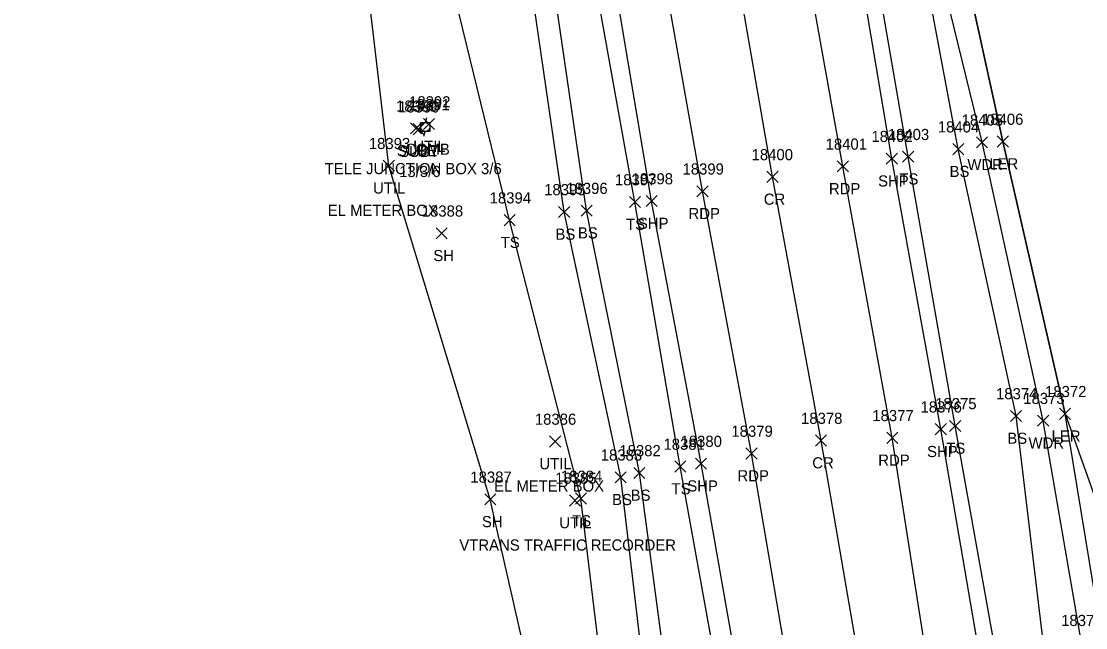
# Model space of a CAD drawing. Extents: x 1439173 to 1457902, y 641926 to 659889.
# Drawn here: x 1445421.8 to 1445613.1, y 658740.4 to 658849.3 of the extents above; entities that cross this region are included whole.
import ezdxf

# ---------------------------------------------------------------- set-up
doc = ezdxf.new("R2010")
doc.units = 0
for name, color, linetype in [('L_A', 7, 'Continuous'), ('L_I', 7, 'Continuous'), ('L_TIC', 7, 'Continuous'), ('LARO', 7, 'Continuous'), ('LAWA', 7, 'Continuous'), ('LELB', 7, 'Continuous'), ('LSOGP', 7, 'Continuous'), ('P_A', 7, 'Continuous'), ('P_I', 7, 'Continuous'), ('P_TIC', 7, 'Continuous'), ('PET', 7, 'Continuous'), ('PRC', 7, 'Continuous'), ('PSP', 7, 'Continuous'), ('U_A', 7, 'Continuous'), ('U_C', 7, 'Continuous'), ('U_I', 7, 'Continuous'), ('U_TIC', 7, 'Continuous'), ('UDEFAULT', 7, 'Continuous'), ('UP', 7, 'Continuous')]:
    doc.layers.add(name, color=color, linetype=linetype)

msp = doc.modelspace()

# ---------------------------------------------------------------- linework, layer by layer
at = {"layer": 'L_TIC'}
for points in [[(1445589.15, 658825.37), (1445591.15, 658827.37)], [(1445591.15, 658825.37), (1445589.15, 658827.37)], [(1445593.43, 658826.6), (1445595.43, 658828.6)], [(1445595.43, 658826.6), (1445593.43, 658828.6)], [(1445597.15, 658826.75), (1445599.15, 658828.75)], [(1445599.15, 658826.75), (1445597.15, 658828.75)], [(1445580.16, 658824.01), (1445582.16, 658826.01)], [(1445582.16, 658824.01), (1445580.16, 658826.01)], [(1445531.06, 658815.87), (1445533.06, 658817.87)], [(1445533.06, 658815.87), (1445531.06, 658817.87)], [(1445518.33, 658814.1), (1445520.33, 658816.1)], [(1445520.33, 658814.1), (1445518.33, 658816.1)], [(1445522.37, 658814.33), (1445524.37, 658816.33)], [(1445524.37, 658814.33), (1445522.37, 658816.33)], [(1445508.54, 658812.62), (1445510.54, 658814.62)], [(1445510.54, 658812.62), (1445508.54, 658814.62)], [(1445496.34, 658810.26), (1445498.34, 658812.26)], [(1445498.34, 658810.26), (1445496.34, 658812.26)], [(1445608.34, 658777.84), (1445610.34, 658779.84)], [(1445610.34, 658777.84), (1445608.34, 658779.84)], [(1445588.59, 658775.66), (1445590.59, 658777.66)], [(1445590.59, 658775.66), (1445588.59, 658777.66)], [(1445599.53, 658777.45), (1445601.53, 658779.45)], [(1445601.53, 658777.45), (1445599.53, 658779.45)], [(1445604.42, 658776.6), (1445606.42, 658778.6)], [(1445606.42, 658776.6), (1445604.42, 658778.6)], [(1445539.21, 658768.37), (1445541.21, 658770.37)], [(1445541.21, 658768.37), (1445539.21, 658770.37)], [(1445528.5, 658766.44), (1445530.5, 658768.44)], [(1445530.5, 658766.44), (1445528.5, 658768.44)], [(1445531.85, 658767.22), (1445533.85, 658769.22)], [(1445533.85, 658767.22), (1445531.85, 658769.22)], [(1445505.07, 658762.47), (1445507.07, 658764.47)], [(1445507.07, 658762.47), (1445505.07, 658764.47)], [(1445521.35, 658762.62), (1445523.35, 658764.62)], [(1445523.35, 658762.62), (1445521.35, 658764.62)]]:
    msp.add_lwpolyline(points, dxfattribs=at)
at = {"layer": 'LARO'}
msp.add_lwpolyline([(1445691.36, 658253.08), (1445687.96, 658271.16), (1445683.77, 658299.14), (1445679.24, 658314.26), (1445677.96, 658363.53), (1445666.47, 658424.22), (1445660.32, 658451.12), (1445650.28, 658509.1), (1445640.96, 658552.71), (1445631.79, 658601.73), (1445626.73, 658642.44), (1445619.94, 658690.94), (1445615.88, 658739.15), (1445609.34, 658778.84), (1445598.15, 658827.75), (1445588.03, 658874), (1445581.49, 658921.52), (1445577.53, 658936.93)], dxfattribs=at)
at = {"layer": 'LAWA'}
msp.add_lwpolyline([(1445714.78, 658490.29), (1445695.68, 658486.81), (1445672.82, 658467.85), (1445670.87, 658453.33), (1445660.32, 658451.12), (1445656.23, 658451.85), (1445643.73, 658509.59), (1445635.99, 658554.59), (1445629.02, 658602.7), (1445623.69, 658641.79), (1445617.57, 658690.45), (1445612.32, 658737.72), (1445605.42, 658777.6), (1445594.43, 658827.6), (1445582.98, 658874.38), (1445576.65, 658921.25), (1445573.05, 658934.59), (1445577.53, 658936.93)], dxfattribs=at)
at = {"layer": 'LELB'}
for points in [[(1445546.75, 658580.25), (1445555.24, 658585.5), (1445557.05, 658594.74), (1445550.5, 658631.95), (1445543.69, 658681.05), (1445534.78, 658722.8), (1445529.5, 658767.44), (1445519.33, 658815.1), (1445511.95, 658865.76), (1445502.3, 658911.26), (1445493.26, 658963.47), (1445482.28, 659014.01), (1445481.87, 659019.38), (1445465.05, 659071.39), (1445457.15, 659125.87), (1445444.27, 659175.83), (1445430.93, 659227.91), (1445424.45, 659249.81), (1445421.79, 659257.66), (1445423.95, 659258.48), (1445426.47, 659250.13)], [(1445540.24, 658570.06), (1445553.3, 658573.53), (1445560.86, 658579.03), (1445560.38, 658588.83), (1445556.07, 658632.8), (1445546.73, 658681.9), (1445538.76, 658724.16), (1445532.85, 658768.22), (1445523.37, 658815.33), (1445515.94, 658866.25), (1445505.34, 658911.7), (1445496.99, 658963.85), (1445485.27, 659014.07), (1445485.5, 659019.05), (1445472.59, 659070.29), (1445459, 659126.25), (1445446.31, 659176.04), (1445433.38, 659228.96), (1445426.47, 659250.13)], [(1445546.75, 658580.25), (1445551.56, 658596.4), (1445545.42, 658631.38), (1445535.83, 658679.66), (1445527.39, 658722.16), (1445522.35, 658763.62), (1445509.54, 658813.62), (1445497.28, 658863.69), (1445487.08, 658909.69), (1445476.82, 658961.05), (1445466.23, 659010.54), (1445463.83, 659019.39), (1445456.72, 659066.86)], [(1445578.26, 658449.58), (1445586.47, 658455.84), (1445593.31, 658457.92), (1445586.85, 658503.08), (1445581.39, 658532.8), (1445577.71, 658543.4), (1445570.51, 658579.86), (1445570.11, 658591.09), (1445565.84, 658634.37), (1445555.48, 658683.23), (1445548.13, 658725.26), (1445540.21, 658769.37), (1445532.06, 658816.87), (1445522.98, 658867.21), (1445515.01, 658913.3), (1445505.43, 658965.27)], [(1445640.46, 658510.39), (1445634.42, 658553.67), (1445627.09, 658602.73), (1445619.58, 658640.9), (1445614.24, 658690.71), (1445605.96, 658733.44), (1445600.53, 658778.45), (1445590.15, 658826.37), (1445580.92, 658875.66), (1445570.83, 658920.05), (1445563.39, 658951.86)], [(1445711.41, 657996.31), (1445705.83, 658036.22), (1445700.64, 658079.41), (1445692.1, 658142.12), (1445687.71, 658180.48), (1445685.34, 658190.49), (1445681.91, 658219.02), (1445671.71, 658278.03), (1445666.36, 658313.61), (1445658.13, 658362.17), (1445649.94, 658422.94), (1445644.25, 658454.56), (1445635.79, 658510.62), (1445628.02, 658553.04), (1445620.07, 658601.71), (1445614.01, 658640.64), (1445604.81, 658690.17), (1445597.49, 658732.56), (1445589.59, 658776.66), (1445581.16, 658825.01), (1445572.65, 658874.35), (1445564.96, 658919.17), (1445560, 658950.1)]]:
    msp.add_lwpolyline(points, dxfattribs=at)
at = {"layer": 'LSOGP'}
for points in [[(1445561.99, 658973.96), (1445570.41, 658952.9), (1445577.53, 658936.94), (1445581.49, 658921.52), (1445588.03, 658874.01), (1445598.15, 658827.76), (1445609.34, 658778.84), (1445625.66, 658733.13), (1445643.28, 658708.57), (1445659.42, 658678.97), (1445668.93, 658636.64), (1445675.01, 658591.05), (1445689.6, 658534.99), (1445696.12, 658516.69)], [(1445496.75, 658512.75), (1445486.99, 658541.35), (1445478.95, 658554.35), (1445485.7, 658557.51), (1445485.36, 658563), (1445485.02, 658568.48), (1445484.67, 658573.97), (1445484.33, 658579.46), (1445483.99, 658584.94), (1445483.64, 658590.43), (1445483.3, 658595.91), (1445482.95, 658601.4), (1445482.2, 658611.01), (1445481.44, 658620.63), (1445480.68, 658630.24), (1445479.92, 658639.85), (1445502.45, 658644.71), (1445522.69, 658677.71), (1445515.89, 658720.26), (1445506.07, 658763.47), (1445487.83, 658823.4), (1445483.43, 658861.14), (1445475.15, 658909.05), (1445476.82, 658961.06)]]:
    msp.add_lwpolyline(points, dxfattribs=at)
at = {"layer": 'P_TIC'}
for points in [[(1445577.22, 658823.66), (1445579.22, 658825.66)], [(1445579.22, 658823.66), (1445577.22, 658825.66)], [(1445568.42, 658822.28), (1445570.42, 658824.28)], [(1445570.42, 658822.28), (1445568.42, 658824.28)], [(1445555.77, 658820.39), (1445557.77, 658822.39)], [(1445557.77, 658820.39), (1445555.77, 658822.39)], [(1445543.2, 658817.81), (1445545.2, 658819.81)], [(1445545.2, 658817.81), (1445543.2, 658819.81)], [(1445534.06, 658816.05), (1445536.06, 658818.05)], [(1445536.06, 658816.05), (1445534.06, 658818.05)], [(1445586.02, 658775.07), (1445588.02, 658777.07)], [(1445588.02, 658775.07), (1445586.02, 658777.07)], [(1445564.49, 658773.03), (1445566.49, 658775.03)], [(1445566.49, 658773.03), (1445564.49, 658775.03)], [(1445577.3, 658773.52), (1445579.3, 658775.52)], [(1445579.3, 658773.52), (1445577.3, 658775.52)], [(1445551.99, 658770.71), (1445553.99, 658772.71)], [(1445553.99, 658770.71), (1445551.99, 658772.71)], [(1445542.93, 658768.89), (1445544.93, 658770.89)], [(1445544.93, 658768.89), (1445542.93, 658770.89)]]:
    msp.add_lwpolyline(points, dxfattribs=at)
at = {"layer": 'PET'}
for points in [[(1445705.78, 657996.74), (1445700.79, 658035.17), (1445695.34, 658079.07), (1445686.58, 658141.61), (1445678.88, 658191.85), (1445674.78, 658217.71), (1445664.88, 658276.95), (1445658.55, 658312.17), (1445650.15, 658361.18), (1445639.6, 658422.2), (1445634.4, 658454.18), (1445624.07, 658508.93), (1445616.8, 658551.96), (1445608.32, 658601.33), (1445601.83, 658639.44), (1445593.45, 658688.09), (1445585.19, 658730.57), (1445578.3, 658774.52), (1445569.42, 658823.28), (1445560.62, 658872.5), (1445551.74, 658918.41), (1445542.33, 658971.3)], [(1445680.6, 657994.71), (1445675.66, 658031.82), (1445670.09, 658076.96), (1445661.45, 658138.65), (1445654.59, 658185.53), (1445650, 658213.91), (1445640.16, 658272.65), (1445634.24, 658306.76), (1445624.76, 658361.87), (1445614.72, 658418.97), (1445607.21, 658460.9), (1445599.06, 658505.1), (1445591.98, 658546.7), (1445588.63, 658593.12), (1445576.29, 658636.25), (1445568.16, 658684.78), (1445560.61, 658727.13), (1445552.99, 658771.71), (1445544.2, 658818.81), (1445535.26, 658869.13), (1445526.51, 658914.41), (1445517.19, 658967.01)]]:
    msp.add_lwpolyline(points, dxfattribs=at)
at = {"layer": 'PRC'}
msp.add_lwpolyline([(1445693.19, 657995.58), (1445688.37, 658033.15), (1445682.7, 658078.44), (1445674.41, 658140.32), (1445666.61, 658188.13), (1445662.4, 658215.59), (1445653.51, 658278.24), (1445646.19, 658309.4), (1445637.2, 658362.39), (1445626.17, 658420.18), (1445621.21, 658465.94), (1445611.38, 658507.05), (1445604.14, 658549), (1445595.87, 658598.76), (1445588.83, 658637.12), (1445580.76, 658686.66), (1445573.22, 658729.08), (1445565.49, 658774.03), (1445556.77, 658821.39), (1445548.21, 658870.8), (1445539.62, 658916.36), (1445529.84, 658969.19)], dxfattribs=at)
at = {"layer": 'PSP'}
for points in [[(1445709.72, 657996.21), (1445703.88, 658035.73), (1445698.6, 658079.03), (1445689.92, 658141.84), (1445682.47, 658194.7), (1445678.91, 658218.46), (1445669.51, 658277.66), (1445663.97, 658313.06), (1445656.7, 658361.9), (1445647.15, 658422.67), (1445642.54, 658454.48), (1445633.11, 658510.6), (1445626.17, 658552.92), (1445617.88, 658601.72), (1445610.99, 658640.57), (1445602.68, 658689.97), (1445594.54, 658732.07), (1445587.02, 658776.07), (1445578.22, 658824.66), (1445569.89, 658874.08), (1445561.69, 658919.22), (1445557.14, 658946.18), (1445552.68, 658972.7)], [(1445677.61, 657994.76), (1445672.81, 658031.44), (1445667.07, 658076.52), (1445658.59, 658138.11), (1445650.65, 658184.8), (1445645.66, 658213.03), (1445633.73, 658271), (1445626.46, 658304.89), (1445616.09, 658359.97), (1445606.28, 658413.34), (1445604.12, 658425.94), (1445596.03, 658466.49), (1445589.8, 658503.8), (1445583.92, 658538.52), (1445575.12, 658588.87), (1445567.7, 658634.58), (1445559.14, 658683.75), (1445551.7, 658726.04), (1445543.93, 658769.89), (1445535.06, 658817.05), (1445526.54, 658867.74), (1445518.27, 658912.76), (1445508.55, 658965.49)]]:
    msp.add_lwpolyline(points, dxfattribs=at)
at = {"layer": 'U_TIC'}
for points in [[(1445491.73, 658829.11), (1445493.73, 658831.11)], [(1445493.73, 658829.11), (1445491.73, 658831.11)], [(1445492.18, 658828.96), (1445494.18, 658830.96)], [(1445494.18, 658828.96), (1445492.18, 658830.96)]]:
    msp.add_lwpolyline(points, dxfattribs=at)
at = {"layer": 'UDEFAULT'}
for points in [[(1445494.06, 658829.88), (1445496.06, 658831.88)], [(1445496.06, 658829.88), (1445494.06, 658831.88)], [(1445486.83, 658822.39), (1445488.83, 658824.39)], [(1445488.83, 658822.39), (1445486.83, 658824.39)], [(1445516.72, 658772.87), (1445518.72, 658774.87)], [(1445518.72, 658772.87), (1445516.72, 658774.87)], [(1445520.3, 658762.27), (1445522.3, 658764.27)], [(1445522.3, 658762.27), (1445520.3, 658764.27)]]:
    msp.add_lwpolyline(points, dxfattribs=at)
at = {"layer": 'UP'}
for p, q in [((1445493.55, 658829.52), (1445493.55, 658831.19)), ((1445493.55, 658831.19), (1445495.22, 658831.19)), ((1445494.63, 658832.02), (1445494.38, 658831.19)), ((1445495.22, 658831.19), (1445495.22, 658829.52)), ((1445495.22, 658829.52), (1445493.55, 658829.52)), ((1445494.13, 658828.69), (1445494.38, 658829.52)), ((1445494.38, 658830.36), (1445494.38, 658830.36))]:
    msp.add_line(p, q, dxfattribs=at)
msp.add_circle((1445494.38, 658830.36), 0.833, dxfattribs=at)

# ---------------------------------------------------------------- texts
at = {"layer": 'L_A'}
for s, p in [('WDR', (1445591.79, 658822.6)), ('LER', (1445595.73, 658822.75)), ('TS', (1445579.57, 658820.01)), ('BS', (1445588.59, 658821.37)), ('BS', (1445517.77, 658810.1)), ('BS', (1445521.81, 658810.33)), ('TS', (1445530.46, 658811.87)), ('TS', (1445507.95, 658808.62)), ('SH', (1445495.83, 658806.26)), ('LER', (1445606.92, 658773.84)), ('BS', (1445598.97, 658773.45)), ('WDR', (1445602.78, 658772.6)), ('TS', (1445588, 658771.66)), ('TS', (1445538.62, 658764.37)), ('BS', (1445527.94, 658762.44)), ('BS', (1445531.29, 658763.22)), ('SH', (1445504.56, 658758.47)), ('TS', (1445520.76, 658758.62))]:
    msp.add_text(s, height=2, dxfattribs=at).set_placement(p)
at = {"layer": 'L_I'}
for s, p in [('18404', (1445586.48, 658829.37)), ('18405', (1445590.76, 658830.6)), ('18406', (1445594.42, 658830.75)), ('18403', (1445577.49, 658828.01)), ('18397', (1445528.46, 658819.87)), ('18395', (1445515.74, 658818.1)), ('18396', (1445519.72, 658818.33)), ('18394', (1445505.95, 658816.62)), ('18388', (1445493.75, 658814.26)), ('18374', (1445596.94, 658781.45)), ('18372', (1445605.75, 658781.84)), ('18375', (1445586, 658779.66)), ('18373', (1445601.83, 658780.6)), ('18381', (1445537.18, 658772.37)), ('18383', (1445525.91, 658770.44)), ('18382', (1445529.26, 658771.22)), ('18387', (1445502.48, 658766.47)), ('18384', (1445518.76, 658766.62)), ('18370', (1445608.64, 658740.72))]:
    msp.add_text(s, height=2, dxfattribs=at).set_placement(p)
at = {"layer": 'P_A'}
for s, p in [('SHP', (1445575.75, 658819.66)), ('RDP', (1445566.91, 658818.28)), ('CR', (1445555.2, 658816.39)), ('SHP', (1445532.59, 658812.05)), ('RDP', (1445541.68, 658813.81)), ('SHP', (1445584.55, 658771.07)), ('CR', (1445563.92, 658769.03)), ('RDP', (1445575.78, 658769.52)), ('RDP', (1445550.48, 658766.71)), ('SHP', (1445541.47, 658764.89))]:
    msp.add_text(s, height=2, dxfattribs=at).set_placement(p)
at = {"layer": 'P_I'}
for s, p in [('18402', (1445574.55, 658827.66)), ('18401', (1445566.32, 658826.28)), ('18400', (1445553.02, 658824.39)), ('18399', (1445540.6, 658821.81)), ('18398', (1445531.46, 658820.05)), ('18377', (1445574.71, 658777.52)), ('18376', (1445583.37, 658779.07)), ('18378', (1445561.9, 658777.03)), ('18379', (1445549.39, 658774.71)), ('18380', (1445540.25, 658772.89))]:
    msp.add_text(s, height=2, dxfattribs=at).set_placement(p)
at = {"layer": 'U_A'}
for s, p in [('COMB', (1445490.77, 658825.36)), ('UTIL', (1445492.23, 658825.88)), ('SUBE', (1445489.27, 658825.11)), ('SUBT', (1445489.68, 658824.96)), ('UTIL', (1445485, 658818.39)), ('UTIL', (1445514.88, 658768.87)), ('UTIL', (1445518.46, 658758.27))]:
    msp.add_text(s, height=2, dxfattribs=at).set_placement(p)
at = {"layer": 'U_C'}
for s, p in [('TELE JUNCTION BOX 3/6', (1445476.31, 658821.88)), ('13/3/6', (1445489.68, 658821.36)), ('EL METER BOX', (1445476.86, 658814.39)), ('EL METER BOX', (1445506.74, 658764.87)), ('VTRANS TRAFFIC RECORDER', (1445500.5, 658754.27))]:
    msp.add_text(s, height=2, dxfattribs=at).set_placement(p)
at = {"layer": 'U_I'}
for s, p in [('18389', (1445489.13, 658833.11)), ('18390', (1445489.5, 658832.96)), ('18391', (1445491.36, 658833.36)), ('18392', (1445491.47, 658833.88)), ('18393', (1445484.24, 658826.39)), ('18386', (1445514.07, 658776.87)), ('18385', (1445517.71, 658766.27))]:
    msp.add_text(s, height=2, dxfattribs=at).set_placement(p)

doc.saveas('drawing.dxf')
